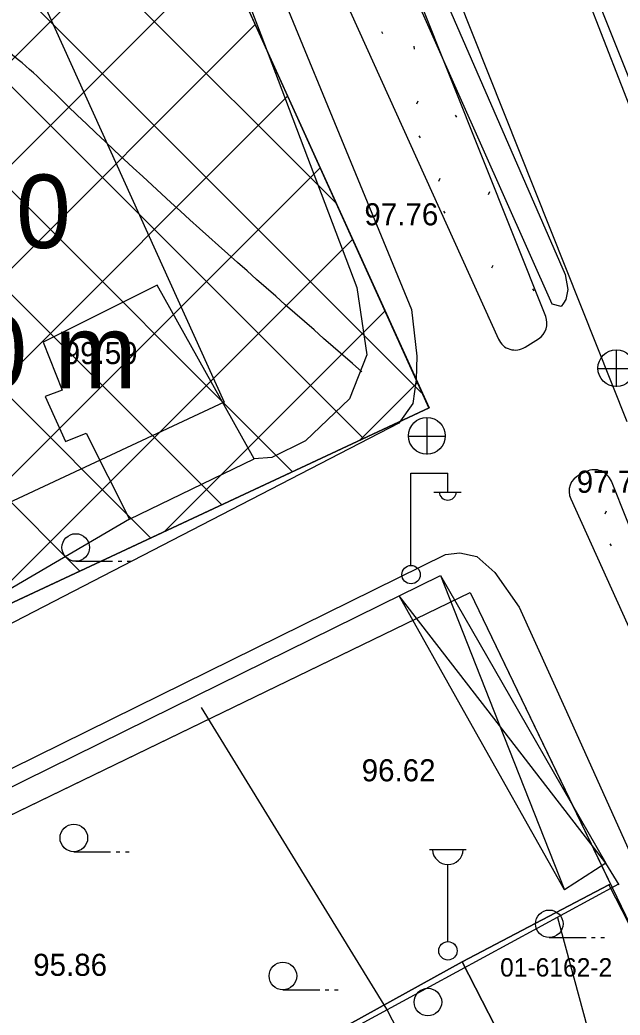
# Model space of a CAD drawing. Extents: x 412225 to 413380, y 4456471 to 4457189.
# Drawn here: x 412993.1 to 413025.8, y 4456571.1 to 4456625.2 of the extents above; entities that cross this region are included whole.
import ezdxf

# ---------------------------------------------------------------- set-up
doc = ezdxf.new("R2010")
doc.units = 0
for name, color, linetype in [('0_HALİHAZIR', 7, 'Continuous'), ('0_KADASTRO', 7, 'Continuous'), ('Level 20', 7, 'Continuous'), ('Level 28', 7, 'Continuous'), ('Level 30', 7, 'Continuous'), ('Level 34', 7, 'Continuous'), ('Level 41', 7, 'Continuous'), ('Level 62', 7, 'Continuous')]:
    doc.layers.add(name, color=color, linetype=linetype)

msp = doc.modelspace()

# ---------------------------------------------------------------- linework, layer by layer
at = {"layer": '0_HALİHAZIR'}
for p, q in [((413025.566, 4456605.297), (413025.566, 4456607.297)), ((413024.546, 4456606.287), (413026.546, 4456606.287)), ((413015.271, 4456601.621), (413015.271, 4456603.621)), ((413014.251, 4456602.611), (413016.251, 4456602.611)), ((413014.385, 4456595.607), (413014.385, 4456600.607)), ((413014.385, 4456600.607), (413016.385, 4456600.607)), ((413016.385, 4456599.607), (413016.385, 4456600.607)), ((413015.625, 4456599.567), (413017.125, 4456599.567)), ((412996.163, 4456595.809), (412998.163, 4456595.809)), ((412998.463, 4456595.809), (412998.663, 4456595.809)), ((412998.963, 4456595.809), (412999.163, 4456595.809)), ((413015.988, 4456595.039), (413018.89, 4456587.679)), ((413018.583, 4456587.683), (413013.749, 4456593.935)), ((413024.986, 4456579.402), (413018.583, 4456587.683)), ((413018.89, 4456587.679), (413022.73, 4456577.945)), ((412996.059, 4456580.017), (412998.059, 4456580.017)), ((412998.359, 4456580.017), (412998.559, 4456580.017)), ((412998.859, 4456580.017), (412999.059, 4456580.017)), ((413015.395, 4456580.13), (413017.395, 4456580.13)), ((413016.395, 4456575.13), (413016.395, 4456579.323)), ((413021.907, 4456575.349), (413023.907, 4456575.349)), ((413024.207, 4456575.349), (413024.407, 4456575.349)), ((413024.707, 4456575.349), (413024.907, 4456575.349)), ((413007.424, 4456572.512), (413009.424, 4456572.512)), ((413009.724, 4456572.512), (413009.924, 4456572.512)), ((413010.224, 4456572.512), (413010.424, 4456572.512))]:
    msp.add_line(p, q, dxfattribs=at)
for points in [[(412943.324, 4456790.057), (412939.491, 4456799.046), (412938.705, 4456800.919), (412938.051, 4456803.147), (412937.963, 4456804.315), (412938.189, 4456805.139), (412938.852, 4456805.5), (412939.848, 4456804.725), (412960.321, 4456752.926), (412986.83, 4456691.988), (413005.898, 4456650.126), (413022.776, 4456611.403), (413022.909, 4456610.593), (413022.798, 4456610.051), (413022.687, 4456609.84), (413022.549, 4456609.659), (413022.068, 4456609.794), (413001.616, 4456655.726), (412969.952, 4456727.404), (412949.891, 4456775.519)], [(413053.405, 4456615.195), (413033.074, 4456604.112), (413032.56, 4456604.434), (413022.955, 4456629.103), (413023.782, 4456630.234), (413078.443, 4456659.87), (413091.421, 4456666.304), (413091.726, 4456666.393), (413092.222, 4456666.272), (413100.074, 4456649.285), (413101.857, 4456643.728), (413101.722, 4456643.302), (413071.701, 4456625.367)], [(412994.387, 4456607.718), (412995.433, 4456605.107), (412994.498, 4456604.76), (412995.613, 4456602.329), (412996.724, 4456602.77), (412999.094, 4456598.104), (413005.857, 4456601.375), (413000.588, 4456610.829)]]:
    msp.add_lwpolyline(points, close=True, dxfattribs=at)
for points in [[(412813.007, 4456650.071), (412835.489, 4456664.933), (412867.464, 4456683.962), (412901.181, 4456703.969), (412934.85, 4456721.065), (412956.754, 4456731.07), (412958.117, 4456731.459), (412959.035, 4456731.634), (412960.277, 4456731.39), (412961.32, 4456730.801), (412962.336, 4456729.858), (412972.363, 4456705.953), (412988.995, 4456670.284), (413003.917, 4456634.999), (413014.424, 4456609.495), (413014.707, 4456606.962), (413014.677, 4456605.697), (413014.483, 4456604.379), (413013.724, 4456603.316), (412984.218, 4456588.075)], [(412964.983, 4456716.036), (412975.141, 4456695.7), (412987.131, 4456670.137), (412997.579, 4456646.975), (413006.23, 4456624.443), (413011.441, 4456610.697), (413011.993, 4456607.031), (413011.051, 4456604.64), (413008.65, 4456602.35), (413006.829, 4456601.453), (413005.857, 4456601.375)], [(412999.094, 4456598.104), (412986.169, 4456590.537)], [(412999.466, 4456587.901), (413016.261, 4456596.175), (413017.035, 4456596.267), (413017.968, 4456596.067), (413018.95, 4456595.206), (413020.278, 4456593.306), (413022.834, 4456587.634)], [(413017.252, 4456587.698), (413013.749, 4456593.935), (413015.988, 4456595.039), (413020.232, 4456587.664)], [(413001.458, 4456587.878), (413013.934, 4456594.026)], [(412953.299, 4456565.007), (412981.816, 4456579.205), (412999.466, 4456587.901)], [(412982.6, 4456578.586), (413001.458, 4456587.878)], [(413013.083, 4456571.458), (413002.997, 4456587.861)], [(413020.232, 4456587.664), (413024.986, 4456579.402), (413022.73, 4456577.945), (413017.252, 4456587.698)], [(413022.834, 4456587.634), (413026.333, 4456579.868)], [(413024.969, 4456579.391), (413025.681, 4456578.219)], [(413025.664, 4456578.245), (413009.517, 4456569.481)], [(413022.353, 4456576.448), (413023.956, 4456570.545), (413015.872, 4456566.046), (413013.083, 4456571.458)]]:
    msp.add_lwpolyline(points, dxfattribs=at)
for centre, radius in [((413025.551, 4456606.305), 1), ((413015.255, 4456602.629), 1), ((412996.163, 4456596.559), 0.75), ((413014.396, 4456595.083), 0.5), ((412996.059, 4456580.767), 0.75), ((413021.907, 4456576.099), 0.75), ((413016.395, 4456574.63), 0.5), ((413007.424, 4456573.262), 0.75), ((413015.307, 4456571.844), 0.75)]:
    msp.add_circle(centre, radius, dxfattribs=at)
for centre, radius, start, end in [((413016.386, 4456599.611), 0.474, 184.8384, 355.1464), ((413016.395, 4456580.16), 0.837, 183.298, 356.9072)]:
    msp.add_arc(centre, radius, start, end, dxfattribs=at)
msp.add_spline([(413011.724, 4456606.102), (412995.239, 4456621.045), (412991.947, 4456623.876), (412990.801, 4456624.547), (412958.936, 4456637.403), (412954.567, 4456639.817), (412938.594, 4456650.328), (412929.62, 4456655.175), (412907.019, 4456665.994), (412895.993, 4456677.467), (412894.135, 4456680.08), (412893.583, 4456681.1), (412886.792, 4456695.431)], degree=3, dxfattribs=at)
at = {"layer": '0_KADASTRO'}
for points in [[(412935.96, 4456608.27), (412960.03, 4456621.59), (412946.31, 4456645.15), (412986.81, 4456667.21), (413002.41, 4456632.76), (413015.38, 4456604.15), (412956.24, 4456576.51), (412943.63, 4456596.26), (412939.32, 4456603.01)], [(412913.93, 4456537.56), (412915.11, 4456544.45), (413017.61, 4456594.11), (413025.23, 4456578.25), (413025.145, 4456578.21), (413017.179, 4456574.027), (413009.477, 4456569.775), (413001.525, 4456565.386), (412993.536, 4456560.975), (412985.532, 4456556.726), (412977.724, 4456552.369), (412969.863, 4456547.982), (412962.005, 4456543.598), (412954.132, 4456539.204), (412945.195, 4456534.457), (412936.308, 4456529.666), (412926.813, 4456524.527)], [(413017.179, 4456574.027), (413025.145, 4456578.21), (413029.777, 4456569.173), (413021.854, 4456564.91)], [(413009.477, 4456569.775), (413017.179, 4456574.027), (413021.854, 4456564.91), (413013.873, 4456560.621), (413013.748, 4456560.881), (413009.826, 4456569.049)]]:
    msp.add_lwpolyline(points, close=True, dxfattribs=at)
at = {"layer": 'Level 20'}
for p, q in [((412980.057, 4456657.838), (412995.03, 4456624.795)), ((412995.03, 4456624.795), (413004.229, 4456604.453)), ((413004.229, 4456604.453), (412958.086, 4456582.891))]:
    msp.add_line(p, q, dxfattribs=at)
at = {"layer": 'Level 28'}
for p, q in [((413004.14, 4456628.919), (413015.35, 4456604.131)), ((413015.35, 4456604.131), (412956.232, 4456576.505)), ((412915.108, 4456544.448), (413017.607, 4456594.111)), ((413017.607, 4456594.111), (413037.004, 4456553.766))]:
    msp.add_line(p, q, dxfattribs=at)
at = {"layer": 'Level 34'}
for p, q in [((412968.412, 4456657.189), (413010.298, 4456615.302)), ((412964.75, 4456655.194), (413014.968, 4456604.975)), ((412961.087, 4456653.199), (413011.81, 4456602.477)), ((412957.425, 4456651.204), (413007.955, 4456600.675)), ((412953.763, 4456649.21), (413004.099, 4456598.874)), ((412950.101, 4456647.215), (413000.244, 4456597.072)), ((412946.439, 4456645.22), (412996.389, 4456595.27)), ((412952.292, 4456582.674), (413002.393, 4456632.774)), ((412954.497, 4456579.222), (413004.157, 4456628.882)), ((412958.495, 4456577.563), (413005.919, 4456624.986)), ((412969.114, 4456582.525), (413007.68, 4456621.091)), ((412979.733, 4456587.488), (413009.442, 4456617.196)), ((412990.353, 4456592.45), (413011.203, 4456613.3)), ((413000.972, 4456597.412), (413012.965, 4456609.405)), ((413011.591, 4456602.374), (413014.726, 4456605.51))]:
    msp.add_line(p, q, dxfattribs=at)
at = {"layer": 'Level 41'}
for p, q in [((413012.777, 4456624.61), (413012.848, 4456624.503)), ((413014.535, 4456623.819), (413014.553, 4456623.659)), ((413014.7, 4456620.675), (413014.77, 4456620.835)), ((413016.795, 4456620.059), (413016.866, 4456619.953)), ((413014.809, 4456618.938), (413014.88, 4456618.831)), ((413015.906, 4456616.484), (413015.977, 4456616.643)), ((413018.605, 4456615.755), (413018.677, 4456615.915)), ((413016.165, 4456614.839), (413016.235, 4456614.732)), ((413018.783, 4456611.757), (413018.854, 4456611.917)), ((413021.003, 4456610.62), (413021.074, 4456610.513)), ((413018.591, 4456609.101), (413018.618, 4456609.06)), ((413024.944, 4456598.396), (413025.015, 4456598.555)), ((413025.203, 4456596.751), (413025.273, 4456596.644))]:
    msp.add_line(p, q, dxfattribs=at)
at = {"layer": 'Level 62'}
for p, q in [((413026.149, 4456603.386), (413014.432, 4456632.805)), ((413021.711, 4456609.126), (413012.589, 4456632.028)), ((413008.696, 4456630.98), (413019.142, 4456607.882)), ((413036.409, 4456596.544), (413024.64, 4456626.092)), ((413020.589, 4456607.449), (413021.317, 4456607.911)), ((413023.924, 4456600.69), (413023.551, 4456600.512)), ((413028.155, 4456592.946), (413025.283, 4456600.157)), ((413023.07, 4456599.197), (413041.211, 4456559.08)), ((413023.07, 4456599.197), (413023.07, 4456599.197))]:
    msp.add_line(p, q, dxfattribs=at)
for centre, start, end in [((413020.782, 4456608.756), 302.2944, 21.7046), ((413020.053, 4456608.294), 204.3326, 302.3673), ((413023.981, 4456599.609), 115.4801, 204.3337), ((413024.354, 4456599.787), 21.7068, 115.4709)]:
    msp.add_arc(centre, 1, start, end, dxfattribs=at)

# ---------------------------------------------------------------- texts
at = {"layer": '0_HALİHAZIR'}
for s, p in [('97.76', (413011.857, 4456614.075)), ('99.59', (412995.51, 4456606.53)), ('97.76', (413023.399, 4456599.535)), ('96.62', (413011.708, 4456583.845)), ('95.86', (412993.849, 4456573.269))]:
    msp.add_text(s, height=1.2, dxfattribs=at).set_placement(p)
at = {"layer": '0_KADASTRO'}
msp.add_text('01-6162-2', height=1, dxfattribs=at).set_placement((413019.234, 4456573.231))
msp.add_text('01-6162-2', height=1, dxfattribs=at).set_placement((413019.234, 4456573.231))
at = {"layer": 'Level 30'}
for s, p in [('EMSAL :1,90', (412964.38, 4456612.837)), ('hmax=18,50 m ', (412963.933, 4456605.217))]:
    msp.add_text(s, height=4, dxfattribs=at).set_placement(p)

doc.saveas('drawing.dxf')
